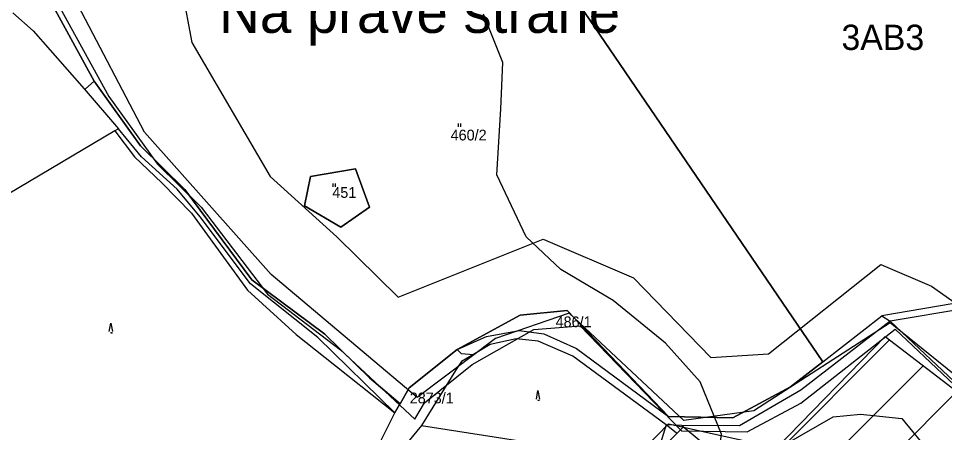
# Model space of a CAD drawing. Extents: x -564810 to -550519, y -1045831 to -1034011.
# Drawn here: x -554481.6 to -554042.2, y -1036782 to -1036585.5 of the extents above; entities that cross this region are included whole.
import ezdxf

# ---------------------------------------------------------------- set-up
doc = ezdxf.new("R2010")
doc.units = 0
for name, color, linetype in [('Biokoridory', 7, 'Continuous'), ('KN stav', 7, 'Continuous'), ('Obvod KPU', 7, 'Continuous'), ('Odvodněné plochy', 7, 'Continuous'), ('Parcelní čísla', 7, 'Continuous'), ('přeložka st silnice', 7, 'Continuous'), ('STG', 7, 'Continuous'), ('Vrstva 4', 7, 'Continuous'), ('zamokř ploch', 7, 'Continuous')]:
    doc.layers.add(name, color=color, linetype=linetype)

msp = doc.modelspace()

# ---------------------------------------------------------------- linework, layer by layer
at = {"layer": 'Biokoridory'}
for points in [[(-554413.11, -1036523.65), (-554399.37, -1036596.94), (-554362.15, -1036660.5), (-554330.66, -1036689.13), (-554301.45, -1036717.76), (-554232.74, -1036690.27), (-554189.8, -1036708.6), (-554153.15, -1036746.39), (-554125.66, -1036744.67), (-554072.41, -1036702.3), (-554048.36, -1036712.61), (-554005.99, -1036742.38), (-553980.22, -1036740.66), (-553936.7, -1036737.8), (-553915.52, -1036755.55)], [(-553960.96, -1036776.29), (-554005.63, -1036780.3), (-554068.04, -1036729.91), (-554132.75, -1036771.71), (-554165.96, -1036776.29), (-554220.35, -1036725.33), (-554255.28, -1036737.36), (-554292.5, -1036765.42), (-554361.79, -1036707.01), (-554421.91, -1036639.44), (-554453.41, -1036579.32), (-554440.81, -1036536.37)]]:
    msp.add_lwpolyline(points, dxfattribs=at)
at = {"layer": 'KN stav'}
for p, q in [((-554262, -1036510.57), (-554099.94, -1036748.43)), ((-554099.94, -1036748.43), (-554262, -1036510.57)), ((-554445.71, -1036615.28), (-554466.89, -1036576.29)), ((-554466.89, -1036576.29), (-554445.71, -1036615.28)), ((-554423.76, -1036645.97), (-554445.71, -1036615.28)), ((-554445.71, -1036615.28), (-554423.76, -1036645.97)), ((-554402.71, -1036666.76), (-554423.76, -1036645.97)), ((-554423.76, -1036645.97), (-554402.71, -1036666.76)), ((-554321.69, -1036656.85), (-554343.14, -1036660.45)), ((-554343.14, -1036660.45), (-554321.69, -1036656.85)), ((-554315.14, -1036675.1), (-554321.69, -1036656.85)), ((-554321.69, -1036656.85), (-554315.14, -1036675.1)), ((-554343.14, -1036660.45), (-554345.96, -1036674.46)), ((-554345.96, -1036674.46), (-554343.14, -1036660.45)), ((-554370.86, -1036709.51), (-554402.71, -1036666.76)), ((-554402.71, -1036666.76), (-554370.86, -1036709.51)), ((-554345.96, -1036674.46), (-554328.62, -1036684.48)), ((-554328.62, -1036684.48), (-554345.96, -1036674.46)), ((-554328.62, -1036684.48), (-554315.14, -1036675.1)), ((-554315.14, -1036675.1), (-554328.62, -1036684.48)), ((-553937.53, -1036704.04), (-554071.95, -1036726.58)), ((-554336.35, -1036735.3), (-554370.86, -1036709.51)), ((-554370.86, -1036709.51), (-554336.35, -1036735.3)), ((-553948.28, -1036708.97), (-554068.04, -1036729.23)), ((-554221.31, -1036724.08), (-554243.52, -1036726.32)), ((-554243.52, -1036726.32), (-554221.31, -1036724.08)), ((-554173.22, -1036774.36), (-554221.31, -1036724.08)), ((-554221.31, -1036724.08), (-554173.22, -1036774.36)), ((-554243.52, -1036726.32), (-554273.48, -1036742.54)), ((-554273.48, -1036742.54), (-554243.52, -1036726.32)), ((-554068.04, -1036729.23), (-554110.41, -1036761.85)), ((-554099.94, -1036748.43), (-554071.95, -1036726.58)), ((-554071.95, -1036726.58), (-554068.04, -1036729.23)), ((-554013.74, -1036780.36), (-554068.04, -1036729.23)), ((-554259.52, -1036736.41), (-554243.98, -1036733.55)), ((-554243.98, -1036733.55), (-554232.38, -1036735.14)), ((-554315.01, -1036756.05), (-554336.35, -1036735.3)), ((-554336.35, -1036735.3), (-554315.01, -1036756.05)), ((-554273.48, -1036742.54), (-554259.52, -1036736.41)), ((-554245.55, -1036737.62), (-554257.85, -1036740.24)), ((-554235.09, -1036738.59), (-554245.55, -1036737.62)), ((-554218.66, -1036745.75), (-554235.09, -1036738.59)), ((-554232.38, -1036735.14), (-554216.77, -1036742.21)), ((-554296.28, -1036760.83), (-554273.48, -1036742.54)), ((-554273.48, -1036742.54), (-554296.28, -1036760.83)), ((-554257.85, -1036740.24), (-554265.75, -1036744.92)), ((-554216.77, -1036742.21), (-554173.22, -1036774.36)), ((-554265.75, -1036744.92), (-554271.41, -1036748.28)), ((-554174.26, -1036778.42), (-554218.66, -1036745.75)), ((-554271.41, -1036748.28), (-554274.29, -1036752.61)), ((-554115.23, -1036760.41), (-554099.94, -1036748.43)), ((-554099.94, -1036748.43), (-554115.23, -1036760.41)), ((-554300.53, -1036768.35), (-554315.01, -1036756.05)), ((-554315.01, -1036756.05), (-554300.53, -1036768.35)), ((-554274.29, -1036752.61), (-554290.46, -1036778.69)), ((-554142.67, -1036775.1), (-554115.23, -1036760.41)), ((-554115.23, -1036760.41), (-554142.67, -1036775.1)), ((-554300.53, -1036768.35), (-554296.28, -1036760.83)), ((-554296.28, -1036760.83), (-554300.53, -1036768.35)), ((-554110.41, -1036761.85), (-554139.44, -1036778.77)), ((-554303.02, -1036772.63), (-554300.53, -1036768.35)), ((-554310.86, -1036788.21), (-554303.02, -1036772.63)), ((-554095.07, -1036774.59), (-554082.05, -1036773.31)), ((-554082.05, -1036773.31), (-554062.52, -1036775.4)), ((-554173.22, -1036774.36), (-554142.67, -1036775.1)), ((-554142.67, -1036775.1), (-554173.22, -1036774.36)), ((-554118.52, -1036787.96), (-554095.07, -1036774.59)), ((-554062.52, -1036775.4), (-554027.28, -1036817.6)), ((-554290.46, -1036778.69), (-554303.99, -1036795.2)), ((-554166.88, -1036778.64), (-554174.26, -1036778.42)), ((-554169.42, -1036782.25), (-554174.26, -1036778.42)), ((-554139.44, -1036778.77), (-554166.88, -1036778.64)), ((-554166.88, -1036778.64), (-554144.55, -1036797.03))]:
    msp.add_line(p, q, dxfattribs=at)
at = {"layer": 'Obvod KPU'}
for p, q in [((-554462, -1036580.38), (-554438.81, -1036622.54)), ((-554438.81, -1036622.54), (-554415.62, -1036654.59)), ((-554415.62, -1036654.59), (-554394.94, -1036675.01)), ((-554394.94, -1036675.01), (-554363.55, -1036716.32)), ((-554363.55, -1036716.32), (-554328.89, -1036742.76)), ((-554266.43, -1036749.77), (-554237.07, -1036733.19)), ((-554237.07, -1036733.19), (-554215.14, -1036731.38)), ((-554215.14, -1036731.38), (-554166.96, -1036781.18)), ((-554110.43, -1036768.05), (-554065.66, -1036732.91)), ((-554065.66, -1036732.91), (-554008.36, -1036787.04)), ((-554328.89, -1036742.76), (-554293.58, -1036775.74)), ((-554288.98, -1036767.87), (-554266.43, -1036749.77)), ((-554293.58, -1036775.74), (-554288.98, -1036767.87)), ((-554135.91, -1036781.74), (-554110.43, -1036768.05)), ((-554166.96, -1036781.18), (-554135.91, -1036781.74))]:
    msp.add_line(p, q, dxfattribs=at)
at = {"layer": 'Odvodněné plochy'}
msp.add_lwpolyline([(-554220.34, -1036879.32), (-554173.23, -1036840.76), (-554221.77, -1036827.9), (-554173.23, -1036777.9), (-554121.83, -1036789.33), (-554070.43, -1036736.47), (-554016.18, -1036777.9), (-553996.19, -1036782.19), (-554161.81, -1036915.04), (-554180.37, -1036917.89)], close=True, dxfattribs=at)
at = {"layer": 'přeložka st silnice'}
for p, q in [((-554214.87, -1036884.6), (-554068.34, -1036738.07)), ((-554200.48, -1036898.49), (-554052.3, -1036750.32)), ((-554186.08, -1036912.38), (-554036.27, -1036762.56)), ((-554216.21, -1036829.37), (-554166.28, -1036779.45))]:
    msp.add_line(p, q, dxfattribs=at)
at = {"layer": 'STG'}
msp.add_lwpolyline([(-554262.84, -1036867.35), (-554190.28, -1036847.13), (-554165.48, -1036828.76), (-554151.7, -1036811.3), (-554148.03, -1036782.82), (-554158.13, -1036758.01), (-554174.66, -1036739.63), (-554199.47, -1036719.42), (-554224.27, -1036704.72), (-554240.8, -1036689.1), (-554254.58, -1036659.7), (-554252.74, -1036628.46), (-554251.82, -1036606.41), (-554261.01, -1036583.44)], dxfattribs=at)
at = {"layer": 'Vrstva 4'}
for p, q in [((-554484.33, -1036582.79), (-554474.7, -1036591.35)), ((-554474.7, -1036591.35), (-554450.45, -1036618.83)), ((-554449.94, -1036618.95), (-554445.71, -1036615.28)), ((-554450.45, -1036618.83), (-554434.25, -1036637.91)), ((-554435.88, -1036638.89), (-554552.58, -1036707.79)), ((-554434.25, -1036637.91), (-554435.88, -1036638.89)), ((-554435.88, -1036638.89), (-554426.68, -1036651.17)), ((-554423.21, -1036651.23), (-554434.25, -1036637.91)), ((-554426.68, -1036651.17), (-554413.58, -1036663.45)), ((-554406.42, -1036666.47), (-554423.21, -1036651.23)), ((-554413.58, -1036663.45), (-554399.56, -1036677.98)), ((-554395.42, -1036679.62), (-554406.42, -1036666.47)), ((-554399.56, -1036677.98), (-554372.98, -1036714.46)), ((-554371.48, -1036711.43), (-554395.42, -1036679.62)), ((-554339.54, -1036736.98), (-554371.48, -1036711.43)), ((-554372.98, -1036714.46), (-554349.87, -1036735.53)), ((-554349.87, -1036735.53), (-554336.14, -1036746.37)), ((-554303.02, -1036772.63), (-554339.54, -1036736.98)), ((-554273.48, -1036742.54), (-554271.63, -1036744.45)), ((-554336.14, -1036746.37), (-554303.02, -1036772.63)), ((-554271.63, -1036744.45), (-554265.75, -1036744.93)), ((-554290.46, -1036778.69), (-554179.68, -1036795.83)), ((-554174.26, -1036778.42), (-554179.68, -1036795.83))]:
    msp.add_line(p, q, dxfattribs=at)
at = {"layer": 'zamokř ploch'}
for p, q in [((-554272.94, -1036635.41), (-554272.94, -1036636.91)), ((-554271.94, -1036635.41), (-554271.94, -1036636.91)), ((-554332.44, -1036663.89), (-554332.44, -1036665.39)), ((-554331.44, -1036663.89), (-554331.44, -1036665.39))]:
    msp.add_line(p, q, dxfattribs=at)
for points in [[(-554438.58, -1036734.15), (-554437.88, -1036730.15), (-554437.08, -1036734.15)], [(-554437.88, -1036734.45), (-554437.88, -1036734.65), (-554437.08, -1036734.65)], [(-554235.89, -1036766.15), (-554235.19, -1036762.15), (-554234.39, -1036766.15)], [(-554235.19, -1036766.45), (-554235.19, -1036766.65), (-554234.39, -1036766.65)]]:
    msp.add_lwpolyline(points, dxfattribs=at)

# ---------------------------------------------------------------- texts
at = {"layer": 'Parcelní čísla'}
for s, height, p in [('Na pravé straně', 20, (-554386.43, -1036592.35)), ('460/2', 5.1, (-554276.57, -1036643.39)), ('451', 5.1, (-554332.73, -1036670.66)), ('486/1', 5.1, (-554226.76, -1036732.03)), ('2873/1', 5.1, (-554295.97, -1036768.17))]:
    msp.add_text(s, height=height, dxfattribs=at).set_placement(p)
at = {"layer": 'STG'}
msp.add_text('3AB3', height=12, dxfattribs=at).set_placement((-554091.08, -1036600.46))

doc.saveas('drawing.dxf')
